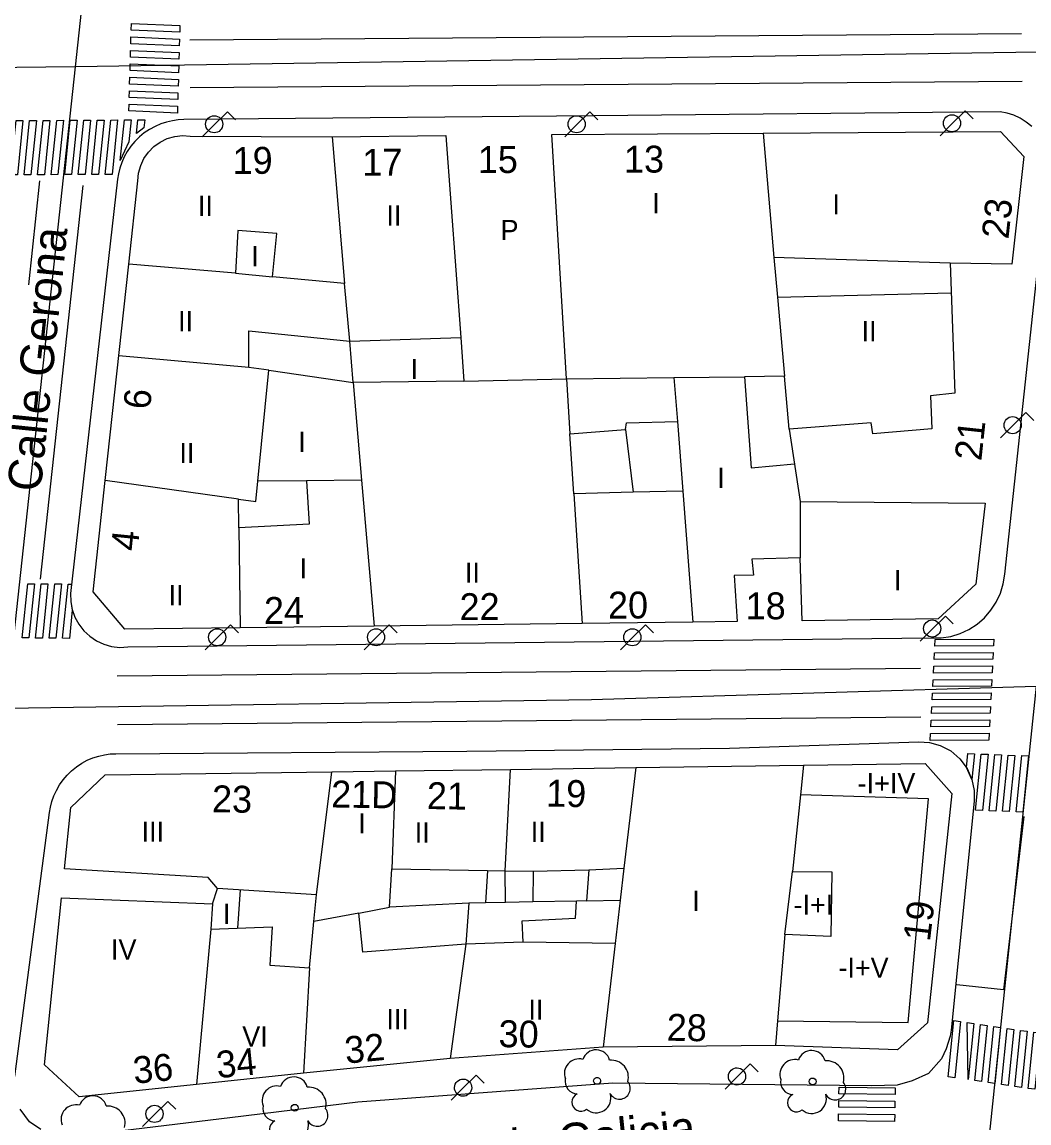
# Model space of a CAD drawing. Extents: x 282771 to 285132, y 4823109 to 4825496.
# Drawn here: x 283047.7 to 283122.6, y 4824352.9 to 4824434.7 of the extents above; entities that cross this region are included whole.
import ezdxf

# ---------------------------------------------------------------- set-up
doc = ezdxf.new("R2010")
doc.units = 0
for name, color, linetype in [('ACERA-BORDILLO', 7, 'Continuous'), ('ARBOL', 7, 'Continuous'), ('CALLE-EJE', 7, 'Continuous'), ('CALLE-TEXTO', 7, 'Continuous'), ('EDIFICIO', 7, 'Continuous'), ('FAROLA', 7, 'Continuous'), ('INTERIOR-EDIFICIO', 7, 'Continuous'), ('MEDIANERA', 7, 'Continuous'), ('NUM-PORTAL', 7, 'Continuous'), ('PASO-PEATONES', 7, 'Continuous'), ('SENAL-VIARIA', 7, 'Continuous'), ('TXT-ALTURA-EDIFICIO', 7, 'Continuous')]:
    doc.layers.add(name, color=color, linetype=linetype)

msp = doc.modelspace()

# ---------------------------------------------------------------- linework, layer by layer
at = {"layer": 'ACERA-BORDILLO'}
for points in [[(283122.768, 4824426.98), (283122.358, 4824427.31), (283121.918, 4824427.6), (283121.438, 4824427.82), (283120.938, 4824427.98), (283120.418, 4824428.08), (283090.218, 4824427.78), (283059.744, 4824427.491)], [(283059.744, 4824427.491), (283059.325, 4824427.469), (283058.897, 4824427.41), (283058.465, 4824427.312), (283058.034, 4824427.172), (283057.611, 4824426.99), (283057.201, 4824426.767), (283056.81, 4824426.505), (283056.444, 4824426.205), (283056.108, 4824425.872), (283055.807, 4824425.511), (283055.543, 4824425.126), (283055.318, 4824424.724), (283055.135, 4824424.31), (283054.992, 4824423.891), (283054.889, 4824423.471), (283054.824, 4824423.055), (283051.328, 4824392.29), (283051.338, 4824391.68), (283051.449, 4824391.09), (283051.649, 4824390.52), (283051.939, 4824389.99), (283052.309, 4824389.51), (283052.748, 4824389.1), (283053.248, 4824388.76), (283053.798, 4824388.51), (283054.378, 4824388.34), (283054.978, 4824388.28), (283055.588, 4824388.31), (283115.308, 4824388.98), (283116.028, 4824388.98), (283116.748, 4824389.09), (283117.448, 4824389.3), (283118.098, 4824389.61), (283118.708, 4824390), (283119.258, 4824390.48), (283119.738, 4824391.03), (283120.128, 4824391.64), (283120.438, 4824392.3), (283120.648, 4824393), (283120.758, 4824393.72), (283124.048, 4824424.16)], [(283047.197, 4824356.396), (283049.765, 4824376.004), (283049.835, 4824376.416), (283049.942, 4824376.832), (283050.088, 4824377.247), (283050.275, 4824377.656), (283050.502, 4824378.053), (283050.767, 4824378.432), (283051.069, 4824378.789), (283051.405, 4824379.116), (283051.77, 4824379.411), (283052.16, 4824379.67), (283052.568, 4824379.889), (283052.989, 4824380.067), (283053.417, 4824380.204), (283053.846, 4824380.3), (283054.272, 4824380.358), (283054.689, 4824380.378), (283080.778, 4824380.57), (283100.298, 4824380.8), (283114.381, 4824381.26)], [(283114.381, 4824381.26), (283115.162, 4824381.209), (283115.97, 4824380.987), (283116.749, 4824380.579), (283117.435, 4824379.993), (283117.973, 4824379.269), (283118.327, 4824378.464), (283118.494, 4824377.643), (283118.492, 4824376.86), (283116.771, 4824359.828), (283116.709, 4824359.403), (283116.399, 4824358.458), (283116.05, 4824357.703), (283115.091, 4824356.606), (283113.884, 4824356.083), (283112.757, 4824355.74), (283110.882, 4824355.692), (283091.621, 4824355.904), (283072.677, 4824354.495), (283063.163, 4824353.319), (283051.925, 4824351.968)], [(283049.108, 4824352.451), (283048.263, 4824353.014), (283047.579, 4824353.961)]]:
    msp.add_lwpolyline(points, dxfattribs=at)
at = {"layer": 'ARBOL'}
for centre in [(283106.479, 4824356.027), (283067.99, 4824354.068)]:
    msp.add_circle(centre, 0.255, dxfattribs=at)
for centre, radius, start, end in [((283106.409, 4824357.287), 1.038, 15.64228, 161.38435), ((283105.149, 4824356.557), 1.097, 75.4318, 200.55608), ((283107.539, 4824356.287), 1.272, 345.03273, 95.79925), ((283067.92, 4824355.328), 1.038, 15.64228, 161.38435), ((283105.039, 4824355.987), 0.935, 168.59898, 268.13236), ((283108.149, 4824355.457), 0.797, 208.96246, 38.99103), ((283066.66, 4824354.598), 1.097, 75.4318, 200.55608), ((283069.05, 4824354.328), 1.272, 345.03273, 95.79925), ((283105.279, 4824354.437), 0.672, 113.73672, 309.4725), ((283106.419, 4824354.737), 1.086, 228.95447, 17.92796), ((283051.718, 4824353.193), 1.097, 75.4318, 200.55608), ((283052.978, 4824353.923), 1.038, 15.64228, 161.38435), ((283054.108, 4824352.923), 1.272, 345.03273, 95.79925), ((283066.55, 4824354.028), 0.935, 168.59898, 268.13236), ((283069.66, 4824353.498), 0.797, 208.96247, 38.99103), ((283066.79, 4824352.478), 0.672, 113.73672, 309.4725), ((283067.93, 4824352.778), 1.086, 228.95447, 17.92796)]:
    msp.add_arc(centre, radius, start, end, dxfattribs=at)
for centre, major_axis, start_param, end_param in [((283090.389, 4824357.336), (-1, 0.28), 3.687873, 6.231552), ((283089.129, 4824356.606), (-1.056, 0.296), 4.731397, 6.915228), ((283091.519, 4824356.336), (1.225, -0.343), 0.012043, 1.945284), ((283089.019, 4824356.036), (-0.901, 0.252), 0.074286, 1.811471), ((283092.129, 4824355.506), (0.767, -0.215), 3.920354, 7.236978), ((283089.259, 4824354.486), (-0.647, 0.181), 5.399944, 8.816178), ((283090.399, 4824354.786), (1.045, -0.293), 4.269281, 6.869358)]:
    msp.add_ellipse(centre, major_axis=major_axis, ratio=0.999993, start_param=start_param, end_param=end_param, dxfattribs=at)
msp.add_ellipse((283090.459, 4824356.076), major_axis=(0.245, -0.069), ratio=0.999993, dxfattribs=at)
at = {"layer": 'CALLE-EJE'}
for points in [[(283056.708, 4824478.079), (283051.679, 4824431.4)], [(283128.088, 4824432.57), (283051.679, 4824431.4)], [(283051.679, 4824431.4), (282936.62, 4824430.1), (282927.29, 4824425.68)], [(283051.679, 4824431.4), (283046.519, 4824383.77)], [(283046.519, 4824383.77), (283090.038, 4824384.41), (283123.088, 4824385.39)], [(283123.088, 4824385.39), (283119.458, 4824350.58)]]:
    msp.add_lwpolyline(points, dxfattribs=at)
at = {"layer": 'EDIFICIO'}
for points in [[(283100.878, 4824390.2), (283097.578, 4824390.15), (283089.348, 4824390.05), (283073.888, 4824389.86), (283063.938, 4824389.73), (283055.368, 4824389.62), (283053.018, 4824392.41), (283053.908, 4824400.67), (283055.658, 4824416.74), (283056.338, 4824422.93), (283056.388, 4824423.5), (283056.538, 4824424.07), (283056.778, 4824424.59), (283057.108, 4824425.07), (283057.518, 4824425.49), (283057.988, 4824425.82), (283058.508, 4824426.08), (283059.068, 4824426.24), (283059.648, 4824426.3), (283060.228, 4824426.26), (283070.778, 4824426.22), (283079.228, 4824426.3), (283080.323, 4824411.29), (283080.558, 4824408.06), (283088.188, 4824408.22), (283087.098, 4824426.38), (283102.808, 4824426.48), (283120.458, 4824426.61), (283122.188, 4824424.74), (283121.278, 4824416.74), (283116.698, 4824416.82), (283117.058, 4824407.17), (283115.238, 4824406.96), (283115.348, 4824404.51), (283110.958, 4824404.14), (283110.838, 4824404.96), (283104.738, 4824404.48), (283105.568, 4824399.11), (283119.298, 4824398.99), (283118.618, 4824392.97), (283115.808, 4824390.4), (283105.698, 4824390.26), (283105.568, 4824394.94), (283101.968, 4824394.82), (283102.088, 4824393.65), (283100.648, 4824393.61), (283100.878, 4824390.2)], [(283115.018, 4824360.37), (283112.798, 4824358.38), (283103.718, 4824358.7), (283090.908, 4824358.57), (283079.548, 4824357.72), (283068.638, 4824356.65), (283060.698, 4824355.81), (283051.959, 4824354.89), (283049.389, 4824357.26), (283050.649, 4824369.68), (283061.868, 4824369.23), (283061.758, 4824367.33), (283066.308, 4824367.52), (283066.128, 4824364.66), (283069.088, 4824364.48), (283069.408, 4824367.9), (283069.598, 4824369.9), (283062.238, 4824370.37), (283061.548, 4824371.18), (283050.869, 4824371.82), (283051.339, 4824376.39), (283053.908, 4824378.81), (283070.738, 4824379.03), (283075.478, 4824379.1), (283084.038, 4824379.21), (283085.588, 4824379.24), (283093.338, 4824379.35), (283105.798, 4824379.52), (283114.858, 4824379.66), (283116.838, 4824377.42), (283115.018, 4824360.37)]]:
    msp.add_lwpolyline(points, dxfattribs=at)
at = {"layer": 'FAROLA'}
for p, q in [((283062.984, 4824428.075), (283062.044, 4824427.145)), ((283063.574, 4824427.485), (283062.984, 4824428.075)), ((283089.923, 4824428.075), (283088.983, 4824427.145)), ((283090.513, 4824427.485), (283089.923, 4824428.075)), ((283117.82, 4824428.15), (283116.88, 4824427.22)), ((283118.41, 4824427.56), (283117.82, 4824428.15)), ((283062.044, 4824427.145), (283061.114, 4824426.205)), ((283088.983, 4824427.145), (283088.053, 4824426.205)), ((283116.88, 4824427.22), (283115.95, 4824426.281)), ((283122.328, 4824405.718), (283121.388, 4824404.788)), ((283122.918, 4824405.128), (283122.328, 4824405.718)), ((283121.388, 4824404.788), (283120.458, 4824403.848)), ((283116.348, 4824390.606), (283115.408, 4824389.676)), ((283116.938, 4824390.016), (283116.348, 4824390.606)), ((283063.207, 4824389.959), (283062.268, 4824389.029)), ((283063.797, 4824389.369), (283063.207, 4824389.959)), ((283075.016, 4824389.959), (283074.076, 4824389.029)), ((283075.606, 4824389.369), (283075.016, 4824389.959)), ((283094.066, 4824389.959), (283093.126, 4824389.029)), ((283094.656, 4824389.369), (283094.066, 4824389.959)), ((283115.408, 4824389.676), (283114.478, 4824388.736)), ((283062.268, 4824389.029), (283061.338, 4824388.089)), ((283074.076, 4824389.029), (283073.146, 4824388.089)), ((283093.126, 4824389.029), (283092.196, 4824388.089)), ((283101.842, 4824357.328), (283100.902, 4824356.398)), ((283102.432, 4824356.738), (283101.842, 4824357.328)), ((283081.484, 4824356.495), (283080.544, 4824355.565)), ((283082.074, 4824355.905), (283081.484, 4824356.495)), ((283100.902, 4824356.398), (283099.972, 4824355.458)), ((283080.544, 4824355.565), (283079.614, 4824354.625)), ((283058.55, 4824354.546), (283057.61, 4824353.616)), ((283059.14, 4824353.956), (283058.55, 4824354.546)), ((283057.61, 4824353.616), (283056.68, 4824352.676))]:
    msp.add_line(p, q, dxfattribs=at)
for centre in [(283062.004, 4824427.145), (283088.943, 4824427.145), (283116.84, 4824427.22), (283121.348, 4824404.788), (283115.368, 4824389.676), (283062.228, 4824389.029), (283074.036, 4824389.029), (283093.086, 4824389.029), (283057.57, 4824353.616)]:
    msp.add_circle(centre, 0.637, dxfattribs=at)
for centre in [(283100.862, 4824356.398), (283080.504, 4824355.565)]:
    msp.add_ellipse(centre, major_axis=(0.621, -0.145), ratio=0.99999, dxfattribs=at)
at = {"layer": 'INTERIOR-EDIFICIO'}
for points in [[(283066.668, 4824419.04), (283063.748, 4824419.25), (283063.588, 4824416.07), (283066.338, 4824415.8), (283066.668, 4824419.04)], [(283080.558, 4824408.06), (283072.34, 4824407.96), (283072.948, 4824400.71), (283068.868, 4824400.662), (283069.068, 4824397.43), (283063.837, 4824397.17), (283063.808, 4824399.29), (283065.088, 4824399.12), (283065.238, 4824400.62), (283066.059, 4824408.865), (283064.568, 4824409.08), (283064.588, 4824411.8), (283072.072, 4824411.03), (283080.323, 4824411.29)], [(283104.738, 4824404.48), (283104.388, 4824408.43), (283101.408, 4824408.39), (283101.918, 4824401.61), (283105.128, 4824401.91)], [(283088.438, 4824404.14), (283092.578, 4824404.46), (283092.638, 4824404.96), (283096.429, 4824405.06), (283096.828, 4824399.881), (283093.148, 4824399.81), (283088.738, 4824399.69), (283088.438, 4824404.14)], [(283075.218, 4824371.82), (283082.318, 4824371.7), (283083.618, 4824371.68), (283085.708, 4824371.65), (283089.858, 4824371.76), (283092.459, 4824371.88), (283092.178, 4824369.49), (283091.805, 4824366.28), (283084.968, 4824366.37), (283080.718, 4824366.23), (283073.048, 4824365.63), (283072.748, 4824368.54), (283075.038, 4824368.98), (283075.218, 4824371.82)], [(283107.908, 4824371.59), (283107.838, 4824366.79), (283104.428, 4824366.94), (283104.978, 4824371.62), (283107.908, 4824371.59)]]:
    msp.add_lwpolyline(points, dxfattribs=at)
at = {"layer": 'MEDIANERA'}
for points in [[(283070.778, 4824426.22), (283071.698, 4824415.31)], [(283102.808, 4824426.48), (283103.608, 4824417.25)], [(283116.698, 4824416.82), (283103.608, 4824417.25)], [(283103.608, 4824417.25), (283103.87, 4824414.29)], [(283063.588, 4824416.07), (283055.658, 4824416.74)], [(283071.698, 4824415.31), (283066.338, 4824415.8)], [(283066.059, 4824408.865), (283072.34, 4824407.961), (283072.072, 4824411.03), (283071.698, 4824415.31)], [(283103.87, 4824414.29), (283116.778, 4824414.61)], [(283103.87, 4824414.29), (283104.388, 4824408.43)], [(283064.568, 4824409.08), (283054.918, 4824409.95)], [(283088.188, 4824408.22), (283096.178, 4824408.32)], [(283088.188, 4824408.22), (283088.438, 4824404.14)], [(283096.178, 4824408.32), (283101.408, 4824408.39)], [(283096.178, 4824408.32), (283096.429, 4824405.06)], [(283092.578, 4824404.46), (283093.148, 4824399.81)], [(283063.808, 4824399.29), (283053.908, 4824400.67)], [(283068.868, 4824400.662), (283065.238, 4824400.62)], [(283072.948, 4824400.71), (283073.888, 4824389.86)], [(283088.738, 4824399.69), (283089.348, 4824390.05)], [(283096.828, 4824399.881), (283097.578, 4824390.15)], [(283105.568, 4824399.11), (283105.568, 4824394.94)], [(283063.837, 4824397.17), (283063.938, 4824389.73)], [(283105.798, 4824379.52), (283105.571, 4824377.33)], [(283069.598, 4824369.9), (283070.738, 4824379.03)], [(283075.478, 4824379.1), (283075.218, 4824371.82)], [(283083.648, 4824369.32), (283083.618, 4824371.68), (283084.038, 4824379.21)], [(283093.338, 4824379.35), (283092.459, 4824371.88)], [(283103.875, 4824360.52), (283113.588, 4824360.41), (283115.088, 4824377.03), (283105.571, 4824377.33)], [(283105.571, 4824377.33), (283104.978, 4824371.62)], [(283082.318, 4824371.7), (283082.178, 4824369.29)], [(283085.708, 4824371.65), (283085.678, 4824369.36)], [(283089.858, 4824371.76), (283089.668, 4824369.44)], [(283061.868, 4824369.23), (283062.238, 4824370.37)], [(283063.748, 4824367.41), (283063.948, 4824370.26)], [(283080.918, 4824369.27), (283075.038, 4824368.98)], [(283080.918, 4824369.27), (283080.718, 4824366.23), (283079.548, 4824357.72)], [(283082.178, 4824369.29), (283080.918, 4824369.27)], [(283083.648, 4824369.32), (283082.178, 4824369.29)], [(283085.678, 4824369.36), (283083.648, 4824369.32)], [(283084.968, 4824366.37), (283084.898, 4824367.96), (283088.858, 4824368.17), (283088.938, 4824369.42)], [(283088.938, 4824369.42), (283085.678, 4824369.36)], [(283089.668, 4824369.44), (283088.938, 4824369.42)], [(283089.668, 4824369.44), (283092.178, 4824369.49)], [(283072.748, 4824368.54), (283069.408, 4824367.9)], [(283061.758, 4824367.33), (283060.698, 4824355.81)], [(283104.428, 4824366.94), (283103.875, 4824360.52)], [(283091.805, 4824366.28), (283090.908, 4824358.57)], [(283069.088, 4824364.48), (283068.638, 4824356.65)], [(283103.875, 4824360.52), (283103.718, 4824358.7)]]:
    msp.add_lwpolyline(points, dxfattribs=at)
at = {"layer": 'PASO-PEATONES'}
for points in [[(283055.83, 4824434.132), (283055.844, 4824434.632), (283059.451, 4824434.475), (283059.437, 4824433.975)], [(283055.802, 4824433.132), (283055.816, 4824433.632), (283059.423, 4824433.475), (283059.409, 4824432.975)], [(283055.775, 4824432.133), (283055.788, 4824432.633), (283059.395, 4824432.475), (283059.382, 4824431.976)], [(283055.747, 4824431.133), (283055.761, 4824431.633), (283059.368, 4824431.476), (283059.354, 4824430.976)], [(283055.719, 4824430.133), (283055.733, 4824430.633), (283059.34, 4824430.476), (283059.326, 4824429.976)], [(283055.692, 4824429.134), (283055.705, 4824429.633), (283059.312, 4824429.476), (283059.298, 4824428.976)], [(283055.664, 4824428.134), (283055.678, 4824428.634), (283059.285, 4824428.477), (283059.271, 4824427.977)], [(283047.19, 4824423.385), (283046.996, 4824424.629), (283047.281, 4824427.42), (283047.784, 4824427.422), (283047.371, 4824423.386)], [(283048.377, 4824423.391), (283047.874, 4824423.388), (283048.287, 4824427.425), (283048.79, 4824427.428)], [(283049.383, 4824423.397), (283048.88, 4824423.394), (283049.293, 4824427.431), (283049.796, 4824427.433)], [(283050.388, 4824423.402), (283049.885, 4824423.399), (283050.298, 4824427.436), (283050.801, 4824427.439)], [(283051.394, 4824423.407), (283050.891, 4824423.405), (283051.304, 4824427.442), (283051.807, 4824427.444)], [(283052.4, 4824423.413), (283051.897, 4824423.41), (283052.31, 4824427.447), (283052.813, 4824427.45)], [(283053.406, 4824423.418), (283052.903, 4824423.416), (283053.316, 4824427.452), (283053.819, 4824427.455)], [(283054.411, 4824423.424), (283053.909, 4824423.421), (283054.322, 4824427.458), (283054.824, 4824427.461)], [(283055.663, 4824425.835), (283055.02, 4824424.464), (283055.327, 4824427.463), (283055.83, 4824427.466)], [(283056.775, 4824426.872), (283056.23, 4824426.463), (283056.333, 4824427.469), (283056.836, 4824427.471)], [(283048.228, 4824388.975), (283047.725, 4824388.979), (283048.141, 4824393.01), (283048.643, 4824393.005)], [(283049.232, 4824388.967), (283048.73, 4824388.971), (283049.145, 4824393.001), (283049.648, 4824392.997)], [(283050.236, 4824388.958), (283049.734, 4824388.962), (283050.15, 4824392.992), (283050.652, 4824392.988)], [(283051.241, 4824388.949), (283050.739, 4824388.954), (283051.154, 4824392.984), (283051.407, 4824392.981), (283051.328, 4824392.29), (283051.338, 4824391.68), (283051.457, 4824391.045)], [(283119.918, 4824388.398), (283115.559, 4824388.371), (283115.583, 4824388.871), (283119.942, 4824388.898)], [(283119.87, 4824387.397), (283115.51, 4824387.37), (283115.534, 4824387.871), (283119.894, 4824387.897)], [(283119.822, 4824386.397), (283115.462, 4824386.37), (283115.486, 4824386.87), (283119.846, 4824386.897)], [(283119.774, 4824385.397), (283115.414, 4824385.37), (283115.438, 4824385.87), (283119.798, 4824385.897)], [(283119.725, 4824384.396), (283115.366, 4824384.369), (283115.39, 4824384.87), (283119.749, 4824384.896)], [(283119.677, 4824383.396), (283115.318, 4824383.369), (283115.342, 4824383.869), (283119.701, 4824383.896)], [(283119.629, 4824382.396), (283115.27, 4824382.369), (283115.294, 4824382.869), (283119.653, 4824382.896)], [(283119.581, 4824381.395), (283115.221, 4824381.368), (283115.246, 4824381.869), (283119.605, 4824381.896)], [(283118.327, 4824378.464), (283117.915, 4824379.364), (283118.018, 4824380.388), (283118.519, 4824380.369)], [(283119.101, 4824376.153), (283118.6, 4824376.171), (283119.019, 4824380.35), (283119.52, 4824380.331)], [(283120.102, 4824376.115), (283119.601, 4824376.134), (283120.02, 4824380.313), (283120.521, 4824380.294)], [(283121.103, 4824376.078), (283120.603, 4824376.096), (283121.022, 4824380.275), (283121.522, 4824380.256)], [(283122.104, 4824376.04), (283121.604, 4824376.059), (283122.023, 4824380.238), (283122.524, 4824380.219)], [(283117.046, 4824356.304), (283116.55, 4824356.376), (283116.988, 4824360.544), (283117.483, 4824360.472)], [(283118.036, 4824356.16), (283117.978, 4824360.4), (283118.473, 4824360.328)], [(283119.026, 4824356.016), (283118.531, 4824356.088), (283118.968, 4824360.256), (283119.464, 4824360.184)], [(283120.017, 4824355.872), (283119.522, 4824355.944), (283119.959, 4824360.112), (283120.454, 4824360.04)], [(283121.007, 4824355.728), (283120.512, 4824355.8), (283120.949, 4824359.968), (283121.444, 4824359.896)], [(283121.998, 4824355.584), (283121.502, 4824355.656), (283121.94, 4824359.824), (283122.435, 4824359.752)], [(283122.988, 4824355.441), (283122.493, 4824355.512), (283122.93, 4824359.68), (283123.425, 4824359.608)], [(283112.611, 4824355.063), (283108.442, 4824355.112), (283108.451, 4824355.612), (283112.62, 4824355.563)], [(283112.593, 4824354.063), (283108.424, 4824354.112), (283108.433, 4824354.612), (283112.602, 4824354.563)], [(283112.575, 4824353.063), (283108.405, 4824353.112), (283108.414, 4824353.612), (283112.584, 4824353.563)]]:
    msp.add_lwpolyline(points, close=True, dxfattribs=at)
at = {"layer": 'SENAL-VIARIA'}
for points in [[(283060.184, 4824433.414), (283122.02, 4824433.88)], [(283060.21, 4824429.872), (283122.047, 4824430.338)], [(283049.03, 4824422.936), (283048.193, 4824415.205)], [(283052.233, 4824422.59), (283049.069, 4824393.339)], [(283054.783, 4824386.173), (283114.494, 4824386.744)], [(283054.817, 4824382.542), (283114.529, 4824383.112)], [(283122.173, 4824375.708), (283120.659, 4824362.831), (283117.194, 4824363.199)]]:
    msp.add_lwpolyline(points, dxfattribs=at)

# ---------------------------------------------------------------- texts
at = {"layer": 'CALLE-TEXTO'}
for s, rotation, p in [('Calle Gerona', 84.16634, (283049.1, 4824399.778)), ('Avenida de Galicia', 5.99266, (283070.156, 4824348.491))]:
    msp.add_text(s, height=2.5, rotation=rotation, dxfattribs=at).set_placement(p)
at = {"layer": 'NUM-PORTAL'}
for s, rotation, p in [('19', 0.21004, (283063.377, 4824423.455)), ('17', 0.21004, (283073.018, 4824423.315)), ('15', 0.20976, (283081.601, 4824423.515)), ('13', 0.20991, (283092.468, 4824423.545)), ('23', 83.89004, (283121.031, 4824418.564)), ('6', 84.24004, (283057.231, 4824405.908)), ('21', 83.89004, (283119.018, 4824402.089)), ('4', 84.24004, (283056.311, 4824395.383)), ('24', 0.21004, (283065.704, 4824390.016)), ('22', 0.20978, (283080.244, 4824390.299)), ('20', 0.20991, (283091.278, 4824390.416)), ('18', 0.21004, (283101.509, 4824390.356)), ('23', 359.09004, (283061.829, 4824376.031)), ('21D', 359.09004, (283070.686, 4824376.387)), ('21', 359.08989, (283077.798, 4824376.268)), ('19', 359.08972, (283086.667, 4824376.451)), ('19', 83.24004, (283115.199, 4824366.372)), ('28', 359.09004, (283095.629, 4824359.055)), ('30', 359.08962, (283083.131, 4824358.58)), ('32', 5.59004, (283071.797, 4824357.343)), ('34', 5.59004, (283062.255, 4824356.262)), ('36', 5.59004, (283056.069, 4824355.85))]:
    msp.add_text(s, height=2, rotation=rotation, dxfattribs=at).set_placement(p)
at = {"layer": 'TXT-ALTURA-EDIFICIO'}
for s, rotation, p in [('II', 0.00004, (283060.797, 4824420.34)), ('I', 359.99997, (283094.567, 4824420.53)), ('I', 0.00004, (283107.957, 4824420.45)), ('II', 0.00004, (283074.807, 4824419.62)), ('P', 0.00004, (283083.286, 4824418.538)), ('I', 0.00004, (283064.757, 4824416.59)), ('II', 0.00004, (283059.319, 4824411.759)), ('II', 0.00004, (283110.117, 4824411.02)), ('I', 0.00004, (283076.597, 4824408.21)), ('I', 0.00004, (283068.257, 4824402.8)), ('II', 0.00004, (283059.417, 4824401.97)), ('I', 0.00004, (283099.387, 4824400.12)), ('I', 0.00004, (283068.355, 4824393.402)), ('II', 359.9998, (283080.637, 4824393.08)), ('I', 0.00004, (283112.527, 4824392.52)), ('II', 0.00004, (283058.617, 4824391.4)), ('-I+IV', 0.00004, (283109.826, 4824377.44)), ('I', 0.00004, (283072.707, 4824374.45)), ('III', 0.00004, (283056.607, 4824373.83)), ('II', 359.99996, (283076.907, 4824373.77)), ('II', 359.99962, (283085.537, 4824373.82)), ('I', 0.00004, (283097.537, 4824368.698)), ('-I+I', 0.00004, (283105.065, 4824368.41)), ('I', 0.00004, (283062.647, 4824367.73)), ('IV', 0.00004, (283054.332, 4824365.08)), ('-I+V', 0.00004, (283108.397, 4824363.73)), ('II', 359.99963, (283085.357, 4824360.61)), ('III', 0.00002, (283074.806, 4824359.9)), ('VI', 0.00004, (283064.089, 4824358.62))]:
    msp.add_text(s, height=1.5, rotation=rotation, dxfattribs=at).set_placement(p)

doc.saveas('drawing.dxf')
